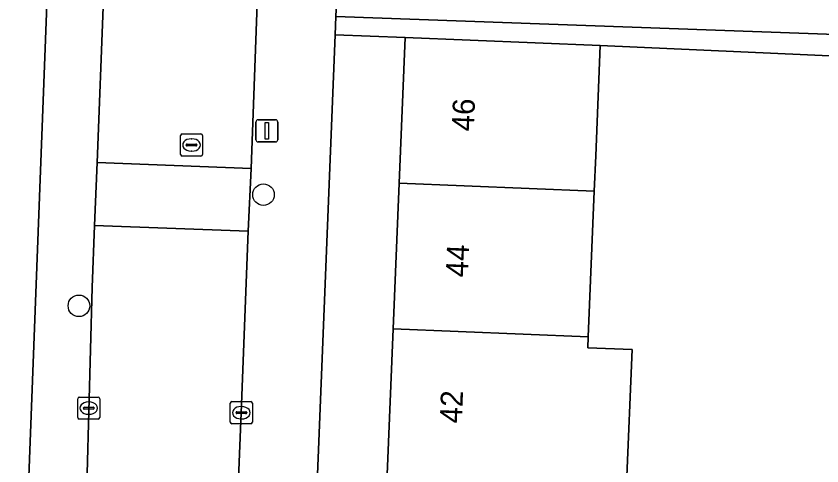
# Model space of a CAD drawing. Extents: x 161354 to 162026, y 386504 to 387460.
# Drawn here: x 161732.92 to 161769.44, y 386889.6 to 386909.97 of the extents above; entities that cross this region are included whole.
import ezdxf

# ---------------------------------------------------------------- set-up
doc = ezdxf.new("R2010")
doc.units = 0
for name, color, linetype in [('IMGEO_Boom', 7, 'Continuous'), ('IMGEO_Erf', 7, 'Continuous'), ('IMGEO_Groenvoorziening', 7, 'Continuous'), ('IMGEO_Kolk', 7, 'Continuous'), ('IMGEO_Lichtmast', 7, 'Continuous'), ('IMGEO_Pand', 7, 'Continuous'), ('IMGEO_Pand_nummerreeks', 7, 'Continuous'), ('IMGEO_Rijbaan_lokaal_open', 7, 'Continuous'), ('IMGEO_Rioolput', 7, 'Continuous'), ('IMGEO_Voetpad_open', 7, 'Continuous')]:
    doc.layers.add(name, color=color, linetype=linetype)

msp = doc.modelspace()

# ---------------------------------------------------------------- linework, layer by layer
at = {"layer": 'IMGEO_Boom'}
for centre in [(161744.129, 386901.888), (161735.763, 386896.854)]:
    msp.add_circle(centre, 0.489, dxfattribs=at)
at = {"layer": 'IMGEO_Erf'}
for points in [[(161732.284, 386857.44), (161735.088, 386931.106), (161718.829, 386938.636)], [(161773.073, 386885.583), (161773.283, 386890.979), (161770.945, 386891.071), (161771.097, 386894.948), (161771.248, 386898.825), (161773.585, 386898.733), (161773.794, 386904.129), (161771.459, 386904.221), (161771.463, 386904.323), (161771.61, 386908.098), (161770.466, 386908.149), (161759.396, 386908.642), (161759.191, 386903.647), (161759.125, 386902.049), (161758.855, 386895.454), (161758.834, 386894.95), (161760.838, 386894.868), (161760.588, 386888.776)]]:
    msp.add_lwpolyline(points, dxfattribs=at)
msp.add_lwpolyline([(161749.47, 386882.626), (161749.741, 386889.221), (161750.012, 386895.817), (161750.282, 386902.412), (161750.553, 386909.005), (161747.38, 386909.135), (161744.98, 386849.364), (161748.1, 386849.237), (161748.111, 386849.5), (161748.388, 386856.244), (161748.658, 386862.839), (161748.929, 386869.435), (161749.2, 386876.03)], close=True, dxfattribs=at)
at = {"layer": 'IMGEO_Groenvoorziening'}
msp.add_lwpolyline([(161747.463, 386911.204), (161747.413, 386909.959), (161770.499, 386909.133)], dxfattribs=at)
at = {"layer": 'IMGEO_Kolk'}
for p, q in [((161735.707, 386891.795), (161735.707, 386892.647)), ((161735.782, 386892.721), (161736.634, 386892.721)), ((161736.195, 386892.501), (161736.22, 386892.501)), ((161736.708, 386892.647), (161736.708, 386891.795)), ((161742.626, 386891.587), (161742.626, 386892.439)), ((161742.701, 386892.513), (161743.553, 386892.513)), ((161743.627, 386892.439), (161743.627, 386891.587)), ((161735.966, 386892.215), (161735.966, 386892.227)), ((161736.404, 386892.178), (161736.006, 386892.178)), ((161736.009, 386892.264), (161736.407, 386892.264)), ((161736.45, 386892.227), (161736.45, 386892.215)), ((161743.114, 386892.293), (161743.139, 386892.293)), ((161736.634, 386891.721), (161735.782, 386891.721)), ((161736.218, 386891.941), (161736.193, 386891.941)), ((161742.885, 386892.007), (161742.885, 386892.019)), ((161743.323, 386891.97), (161742.925, 386891.97)), ((161742.928, 386892.056), (161743.326, 386892.056)), ((161743.137, 386891.733), (161743.112, 386891.733)), ((161743.369, 386892.019), (161743.369, 386892.007)), ((161743.553, 386891.513), (161742.701, 386891.513))]:
    msp.add_line(p, q, dxfattribs=at)
for points in [[(161735.707, 386891.795), (161735.707, 386892.647)], [(161735.782, 386892.721), (161736.634, 386892.721)], [(161736.708, 386892.647), (161736.708, 386891.795)], [(161742.626, 386891.587), (161742.626, 386892.439)], [(161742.701, 386892.513), (161743.553, 386892.513)], [(161743.627, 386892.439), (161743.627, 386891.587)], [(161736.634, 386891.721), (161735.782, 386891.721)], [(161743.553, 386891.513), (161742.701, 386891.513)]]:
    msp.add_lwpolyline(points, dxfattribs=at)
for centre, radius, start, end in [((161735.784, 386892.645), 0.0765, 91.552, 178.448), ((161735.784, 386892.645), 0.0765, 91.552, 178.448), ((161736.632, 386892.645), 0.0765, 1.552, 88.448), ((161736.632, 386892.645), 0.0765, 1.552, 88.448), ((161742.703, 386892.437), 0.0765, 91.552, 178.448), ((161742.703, 386892.437), 0.0765, 91.552, 178.448), ((161743.551, 386892.437), 0.0765, 1.552, 88.448), ((161743.551, 386892.437), 0.0765, 1.552, 88.448), ((161736.006, 386892.224), 0.0403, 85.8775, 175.7526), ((161736.003, 386892.214), 0.0366, 178.938, 274.7102), ((161736.407, 386892.221), 0.043, 264.8664, 352.4533), ((161736.411, 386892.226), 0.0386, 1.7309, 96.639), ((161735.784, 386891.797), 0.0765, 181.552, 268.448), ((161735.784, 386891.797), 0.0765, 181.552, 268.448), ((161736.632, 386891.797), 0.0765, 271.552, 358.448), ((161736.632, 386891.797), 0.0765, 271.552, 358.448), ((161742.925, 386892.016), 0.0403, 85.8775, 175.7526), ((161742.922, 386892.006), 0.0366, 178.938, 274.7102), ((161743.326, 386892.013), 0.043, 264.8664, 352.4533), ((161743.33, 386892.018), 0.0386, 1.7309, 96.639), ((161742.703, 386891.589), 0.0765, 181.552, 268.448), ((161742.703, 386891.589), 0.0765, 181.552, 268.448), ((161743.551, 386891.589), 0.0765, 271.552, 358.448), ((161743.551, 386891.589), 0.0765, 271.552, 358.448)]:
    msp.add_arc(centre, radius, start, end, dxfattribs=at)
for centre, major_axis, ratio, start_param, end_param in [((161736.194, 386892.221), (-0.387, 0.002), 0.722429, 4.712389, 7.853982), ((161736.219, 386892.221), (-0.39, 0.002), 0.717154, 1.570796, 4.712389), ((161743.113, 386892.013), (-0.387, 0.002), 0.722429, 4.712389, 7.853982), ((161743.138, 386892.013), (-0.39, 0.002), 0.717154, 1.570796, 4.712389)]:
    msp.add_ellipse(centre, major_axis=major_axis, ratio=ratio, start_param=start_param, end_param=end_param, dxfattribs=at)
at = {"layer": 'IMGEO_Lichtmast'}
for p, q in [((161743.888, 386905.279), (161744.678, 386905.279)), ((161744.678, 386905.279), (161743.888, 386905.279)), ((161743.788, 386904.379), (161743.788, 386905.179)), ((161743.788, 386905.179), (161743.788, 386904.379)), ((161744.778, 386905.179), (161744.778, 386904.379)), ((161744.778, 386904.379), (161744.778, 386905.179)), ((161744.678, 386904.279), (161743.888, 386904.279)), ((161743.888, 386904.279), (161744.678, 386904.279))]:
    msp.add_line(p, q, dxfattribs=at)
msp.add_lwpolyline([(161744.208, 386905.154), (161744.358, 386905.154), (161744.358, 386904.404), (161744.208, 386904.404), (161744.208, 386905.154)], dxfattribs=at)
for centre, start, end in [((161743.888, 386905.179), 90, 180), ((161743.888, 386905.179), 90, 180), ((161744.678, 386905.179), 0, 90), ((161744.678, 386905.179), 360, 90), ((161743.888, 386904.379), 180, 270), ((161743.888, 386904.379), 180, 270), ((161744.678, 386904.379), 270, 0), ((161744.678, 386904.379), 270, 0)]:
    msp.add_arc(centre, 0.1, start, end, dxfattribs=at)
at = {"layer": 'IMGEO_Pand'}
for points in [[(161750.553, 386909.005), (161750.282, 386902.412), (161759.125, 386902.049), (161759.191, 386903.647), (161759.396, 386908.642)], [(161758.855, 386895.454), (161759.125, 386902.049), (161750.282, 386902.412), (161750.012, 386895.817)], [(161758.834, 386894.95), (161758.855, 386895.454), (161750.012, 386895.817), (161749.741, 386889.221), (161758.584, 386888.858), (161760.588, 386888.776), (161760.838, 386894.868)]]:
    msp.add_lwpolyline(points, close=True, dxfattribs=at)
at = {"layer": 'IMGEO_Rijbaan_lokaal_open'}
for points in [[(161744.562, 386928.116), (161744.774, 386932.351), (161737.844, 386932.849), (161737.658, 386929.867), (161737.564, 386928.352), (161737.534, 386927.945), (161737.373, 386923.748), (161736.883, 386910.782), (161736.591, 386903.347), (161743.573, 386903.075), (161743.848, 386910.54)], [(161743.573, 386903.075), (161736.591, 386903.347), (161736.467, 386900.488), (161743.439, 386900.229)], [(161743.122, 386892.013), (161743.439, 386900.229), (161736.467, 386900.488), (161736.362, 386897.689), (161736.064, 386886.455), (161735.304, 386870.694), (161735.048, 386863.934), (161741.999, 386863.72), (161742.185, 386868.924)]]:
    msp.add_lwpolyline(points, close=True, dxfattribs=at)
at = {"layer": 'IMGEO_Rioolput'}
for p, q in [((161740.368, 386903.713), (161740.368, 386904.565)), ((161740.443, 386904.639), (161741.295, 386904.639)), ((161741.369, 386904.565), (161741.369, 386903.713)), ((161740.627, 386904.133), (161740.627, 386904.145)), ((161740.67, 386904.182), (161741.068, 386904.182)), ((161740.856, 386904.419), (161740.881, 386904.419)), ((161741.111, 386904.145), (161741.111, 386904.133)), ((161741.065, 386904.096), (161740.667, 386904.096)), ((161740.879, 386903.859), (161740.854, 386903.859)), ((161741.295, 386903.639), (161740.443, 386903.639))]:
    msp.add_line(p, q, dxfattribs=at)
for points in [[(161740.368, 386903.713), (161740.368, 386904.565)], [(161740.443, 386904.639), (161741.295, 386904.639)], [(161741.369, 386904.565), (161741.369, 386903.713)], [(161741.295, 386903.639), (161740.443, 386903.639)]]:
    msp.add_lwpolyline(points, dxfattribs=at)
for centre, radius, start, end in [((161740.445, 386904.563), 0.0765, 91.552, 178.448), ((161740.445, 386904.563), 0.0765, 91.552, 178.448), ((161741.293, 386904.563), 0.0765, 1.552, 88.448), ((161741.293, 386904.563), 0.0765, 1.552, 88.448), ((161740.667, 386904.142), 0.0403, 85.8775, 175.7526), ((161740.664, 386904.132), 0.0366, 178.938, 274.7102), ((161741.068, 386904.139), 0.043, 264.8664, 352.4533), ((161741.072, 386904.144), 0.0386, 1.7309, 96.639), ((161740.445, 386903.715), 0.0765, 181.552, 268.448), ((161740.445, 386903.715), 0.0765, 181.552, 268.448), ((161741.293, 386903.715), 0.0765, 271.552, 358.448), ((161741.293, 386903.715), 0.0765, 271.552, 358.448)]:
    msp.add_arc(centre, radius, start, end, dxfattribs=at)
for centre, major_axis, ratio, start_param, end_param in [((161740.855, 386904.139), (-0.387, 0.002), 0.722429, 4.712389, 7.853982), ((161740.88, 386904.139), (-0.39, 0.002), 0.717154, 1.570796, 4.712389)]:
    msp.add_ellipse(centre, major_axis=major_axis, ratio=ratio, start_param=start_param, end_param=end_param, dxfattribs=at)
at = {"layer": 'IMGEO_Voetpad_open'}
for points in [[(161744.774, 386932.351), (161744.562, 386928.116), (161743.848, 386910.54), (161743.573, 386903.075), (161743.439, 386900.229), (161743.122, 386892.013), (161742.185, 386868.924)], [(161736.064, 386886.455), (161736.362, 386897.689), (161736.467, 386900.488), (161736.591, 386903.347), (161736.883, 386910.782), (161737.373, 386923.748), (161737.534, 386927.945), (161737.564, 386928.352), (161737.658, 386929.867), (161735.088, 386931.106), (161732.284, 386857.44), (161732.229, 386856.005), (161731.973, 386850.569), (161731.927, 386849.416), (161731.055, 386827.836), (161731.021, 386827.659)], [(161747.38, 386909.135), (161747.413, 386909.959), (161747.463, 386911.204)], [(161744.98, 386849.364), (161747.38, 386909.135)]]:
    msp.add_lwpolyline(points, dxfattribs=at)
msp.add_lwpolyline([(161770.499, 386909.133), (161747.413, 386909.959), (161747.38, 386909.135), (161750.553, 386909.005), (161759.396, 386908.642), (161770.466, 386908.149)], close=True, dxfattribs=at)

# ---------------------------------------------------------------- texts
at = {"layer": 'IMGEO_Pand_nummerreeks'}
for s, rotation, p in [('46', 87.65, (161753.661, 386904.739)), ('44', 87.65, (161753.39, 386898.128)), ('42', 87.6511, (161753.118, 386891.513))]:
    msp.add_text(s, height=1, rotation=rotation, dxfattribs=at).set_placement(p)

doc.saveas('drawing.dxf')
